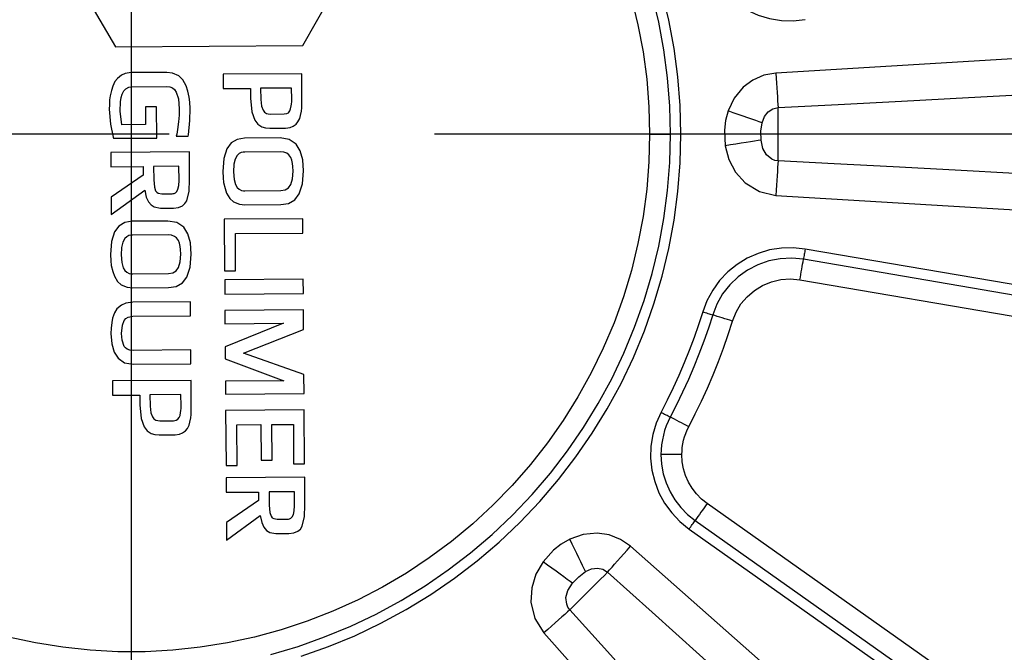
# Model space of a CAD drawing. Header units: millimetres. Extents: x 196 to 2027204, y -221452 to 153872.
# Tile 332 of 381: x 1216931 to 1217167, y -195627 to -195476. Entities that reach past the tile are written whole.
import ezdxf

# ---------------------------------------------------------------- set-up
doc = ezdxf.new("R2010")
doc.units = ezdxf.units.MM
doc.linetypes.add('CENTER', pattern=[50.8, 31.75, -6.35, 6.35, -6.35])
doc.layers.get('Defpoints').update_dxf_attribs({"lineweight": 18})
doc.layers.add('00_Основной', color=163, linetype='Continuous', lineweight=40)
doc.layers.add('ТМ-размеры', color=25, linetype='Continuous', lineweight=20)
doc.styles.add('SFINKS', font='SFINKS.shx', dxfattribs={"width": 0.7, "oblique": 15})
doc.dimstyles.new('кира-50', dxfattribs={"dimtxt": 150, "dimasz": 40, "dimexe": 15, "dimexo": 0, "dimgap": 20, "dimtad": 1, "dimdec": 0, "dimrnd": 5, "dimdsep": 46, "dimtxsty": 'SFINKS', "dimblk1": 'OBLIQUE', "dimblk2": 'OBLIQUE', "dimsah": 1, "dimcen": 2.5, "dimclrd": 252, "dimclre": 252, "dimclrt": 252, "dimadec": 0, "dimazin": 0, "dimtfac": 1, "dimtdec": 0, "dimtofl": 0, "dimtmove": 0, "dimatfit": 3, "dimldrblk": 'OBLIQUE', "dimfxl": 15, "dimtfill": 1, "dimtolj": 1, "dimtzin": 0, "dimlwd": 20, "dimlwe": 20, "dimarcsym": 0})

# ---------------------------------------------------------------- blocks, each defined once
blk = doc.blocks.new('_Oblique')
at = {"color": 0, "linetype": 'ByBlock', "lineweight": -2}
blk.add_line((-0.5, -0.5), (0.5, 0.5), dxfattribs=at)
blk = doc.blocks.new('*D84')
at = {"layer": 'Defpoints', "color": 0, "linetype": 'ByBlock', "lineweight": 50, "transparency": 16777216}
for p in [(1217827.71, -194508.84), (1216087.62, -195856.77), (1217827.71, -195857.67)]:
    blk.add_point(p, dxfattribs=at)
at = {"layer": 'ТМ-размеры', "color": 252, "linetype": 'ByBlock', "lineweight": 20, "transparency": 16777216}
for p, q in [((1216087.62, -195856.77), (1216087.62, -194493.84)), ((1217827.71, -195857.67), (1217827.71, -194493.84)), ((1216087.62, -194508.84), (1217827.71, -194508.84))]:
    blk.add_line(p, q, dxfattribs=at)
at = {"layer": 'ТМ-размеры', "color": 252, "linetype": 'ByBlock', "lineweight": 20, "transparency": 16777216, "xscale": 40, "yscale": 40, "zscale": 40, "rotation": 180}
blk.add_blockref('_Oblique', (1216087.62, -194508.84), dxfattribs=at)
at = {"layer": 'ТМ-размеры', "color": 252, "linetype": 'ByBlock', "lineweight": 20, "transparency": 16777216, "xscale": 40, "yscale": 40, "zscale": 40}
blk.add_blockref('_Oblique', (1217827.71, -194508.84), dxfattribs=at)
at = {"layer": 'ТМ-размеры', "color": 252, "linetype": 'ByBlock', "transparency": 16777216, "insert": (1216957.66, -194413.84), "char_height": 150, "attachment_point": 5, "style": 'SFINKS', "bg_fill": 3, "box_fill_scale": 1.1, "bg_fill_color": 256, "bg_fill_true_color": 13158600, "bg_fill_transparency": 0}
blk.add_mtext('\\A1;1740', dxfattribs=at)
blk = doc.blocks.new('*D85')
at = {"layer": 'Defpoints', "color": 0, "linetype": 'ByBlock', "lineweight": 50, "transparency": 16777216}
for p in [(1216957.71, -194978.27), (1216957.71, -203390.23), (1218392.05, -203390.23)]:
    blk.add_point(p, dxfattribs=at)
at = {"layer": 'ТМ-размеры', "color": 252, "linetype": 'ByBlock', "lineweight": 20, "transparency": 16777216}
for p, q in [((1216957.71, -194978.27), (1218407.05, -194978.27)), ((1218392.05, -194978.27), (1218392.05, -203390.23)), ((1216957.71, -203390.23), (1218407.05, -203390.23))]:
    blk.add_line(p, q, dxfattribs=at)
at = {"layer": 'ТМ-размеры', "color": 252, "linetype": 'ByBlock', "lineweight": 20, "transparency": 16777216, "xscale": 40, "yscale": 40, "zscale": 40}
for p, rotation in [((1218392.05, -194978.27), 90), ((1218392.05, -203390.23), 270)]:
    blk.add_blockref('_Oblique', p, dxfattribs=dict(at, rotation=rotation))
at = {"layer": 'ТМ-размеры', "color": 252, "linetype": 'ByBlock', "transparency": 16777216, "insert": (1218297.05, -199184.25), "char_height": 150, "attachment_point": 5, "rotation": 90, "style": 'SFINKS', "bg_fill": 3, "box_fill_scale": 1.1, "bg_fill_color": 256, "bg_fill_true_color": 13158600, "bg_fill_transparency": 0}
blk.add_mtext('\\A1;8410', dxfattribs=at)

msp = doc.modelspace()

# ---------------------------------------------------------------- linework, layer by layer
at = {"color": 252, "linetype": 'CENTER', "lineweight": 25, "ltscale": 10}
for p, q in [((1216957.71, -203390.23, 0.2), (1216957.71, -194978.28, 0.2)), ((1217347.7, -195503.25, 0.2), (1216567.71, -195503.25, 0.2))]:
    msp.add_line(p, q, dxfattribs=at)
at = {"layer": '00_Основной', "color": 252, "lineweight": 25, "ltscale": 10}
for p, q in [((1216998.72, -195481.97, 0.2), (1217020.84, -195442.98, 0.2)), ((1216947.99, -195472.29, 0.2), (1216953.89, -195482.31, 0.2)), ((1216953.89, -195482.31, 0.2), (1216998.72, -195481.97, 0.2)), ((1216966.14, -195488.44, 0.2), (1216957.6, -195488.51, 0.2)), ((1216998.44, -195488.76, 0.2), (1216979.64, -195488.9, 0.2)), ((1216979.64, -195488.9, 0.2), (1216979.66, -195492.33, 0.2)), ((1216998.48, -195495.02, 0.2), (1216998.44, -195488.76, 0.2)), ((1216957.67, -195491.92, 0.2), (1216966.2, -195491.85, 0.2)), ((1216979.66, -195492.33, 0.2), (1216986.18, -195492.29, 0.2)), ((1216986.18, -195492.29, 0.2), (1216986.19, -195494.62, 0.2)), ((1216996.03, -195492.19, 0.2), (1216988.62, -195492.23, 0.2)), ((1216988.62, -195492.23, 0.2), (1216988.63, -195494.96, 0.2)), ((1216996.06, -195494.84, 0.2), (1216996.03, -195492.19, 0.2)), ((1216963.69, -195496.69, 0.2), (1216961.05, -195496.72, 0.2)), ((1216961.05, -195496.72, 0.2), (1216961.07, -195500.94, 0.2)), ((1216963.74, -195504.17, 0.2), (1216963.69, -195496.69, 0.2)), ((1216990.96, -195498.44, 0.2), (1216994.25, -195498.41, 0.2)), ((1216961.07, -195500.94, 0.2), (1216955.43, -195500.98, 0.2)), ((1216968.54, -195503.25, 0.2), (1216968.42, -195503.72, 0.2)), ((1216971.3, -195503.69, 0.2), (1216971.35, -195503.38, 0.2)), ((1216990.85, -195501.81, 0.2), (1216994.6, -195501.78, 0.2)), ((1216953.29, -195503.96, 0.2), (1216953.36, -195504.24, 0.2)), ((1216953.36, -195504.24, 0.2), (1216963.74, -195504.17, 0.2)), ((1216968.42, -195503.72, 0.2), (1216971.3, -195503.69, 0.2)), ((1216993.29, -195504.16, 0.2), (1216984.75, -195504.21, 0.2)), ((1216971.55, -195507.48, 0.2), (1216952.75, -195507.63, 0.2)), ((1216952.75, -195507.63, 0.2), (1216952.78, -195511.07, 0.2)), ((1216971.6, -195514.2, 0.2), (1216971.55, -195507.48, 0.2)), ((1216993.39, -195507.48, 0.2), (1216984.8, -195507.54, 0.2)), ((1216952.78, -195511.07, 0.2), (1216960.48, -195511.01, 0.2)), ((1216960.48, -195511.01, 0.2), (1216960.5, -195513.06, 0.2)), ((1216969.05, -195510.94, 0.2), (1216963.01, -195510.98, 0.2)), ((1216963.01, -195510.98, 0.2), (1216963.02, -195514.15, 0.2)), ((1216969.08, -195514.36, 0.2), (1216969.05, -195510.94, 0.2)), ((1216960.5, -195513.06, 0.2), (1216952.83, -195518.3, 0.2)), ((1216952.86, -195522.52, 0.2), (1216960.89, -195516.64, 0.2)), ((1216964.94, -195517.52, 0.2), (1216967.44, -195517.5, 0.2)), ((1216984.86, -195516.81, 0.2), (1216993.46, -195516.76, 0.2)), ((1216952.83, -195518.3, 0.2), (1216952.86, -195522.52, 0.2)), ((1216964.63, -195520.96, 0.2), (1216967.75, -195520.95, 0.2)), ((1216984.86, -195520.17, 0.2), (1216993.43, -195520.12, 0.2)), ((1216966.41, -195524.05, 0.2), (1216957.86, -195524.12, 0.2)), ((1216998.69, -195523.5, 0.2), (1216979.9, -195523.64, 0.2)), ((1216979.9, -195523.64, 0.2), (1216980, -195535.96, 0.2)), ((1216998.72, -195526.94, 0.2), (1216998.69, -195523.5, 0.2)), ((1216982.57, -195527.07, 0.2), (1216998.72, -195526.94, 0.2)), ((1216966.51, -195527.38, 0.2), (1216957.91, -195527.44, 0.2)), ((1216982.62, -195535.95, 0.2), (1216982.57, -195527.07, 0.2)), ((1217297.1, -195561.26, 0.2), (1217118.95, -195530.76, 0.2)), ((1217296.68, -195563.73, 0.2), (1217118.53, -195533.21, 0.2)), ((1216980, -195535.96, 0.2), (1216982.62, -195535.95, 0.2)), ((1216957.99, -195536.72, 0.2), (1216966.58, -195536.65, 0.2)), ((1216998.81, -195537.96, 0.2), (1216980.01, -195538.11, 0.2)), ((1216980.01, -195538.11, 0.2), (1216980.04, -195541.55, 0.2)), ((1216998.84, -195541.41, 0.2), (1216998.81, -195537.96, 0.2)), ((1217117.68, -195538.14, 0.2), (1217295.85, -195568.64, 0.2)), ((1216957.99, -195540.07, 0.2), (1216966.55, -195540.01, 0.2)), ((1216971.81, -195543.4, 0.2), (1216958.01, -195543.51, 0.2)), ((1216971.84, -195546.73, 0.2), (1216971.81, -195543.4, 0.2)), ((1216980.04, -195541.55, 0.2), (1216998.84, -195541.41, 0.2)), ((1216998.87, -195545.34, 0.2), (1216980.07, -195545.49, 0.2)), ((1216980.07, -195545.49, 0.2), (1216980.08, -195548.65, 0.2)), ((1216998.89, -195550, 0.2), (1216998.87, -195545.34, 0.2)), ((1216958.05, -195546.84, 0.2), (1216971.84, -195546.73, 0.2)), ((1216980.08, -195548.65, 0.2), (1216994.12, -195548.54, 0.2)), ((1216994.12, -195548.54, 0.2), (1216980.12, -195554.15, 0.2)), ((1216984.49, -195555.69, 0.2), (1216998.89, -195550, 0.2)), ((1216971.9, -195554.93, 0.2), (1216958.13, -195555.03, 0.2)), ((1216971.92, -195558.26, 0.2), (1216971.9, -195554.93, 0.2)), ((1216980.12, -195554.15, 0.2), (1216980.15, -195557.07, 0.2)), ((1216980.15, -195557.07, 0.2), (1216994.18, -195562.29, 0.2)), ((1216998.98, -195560.84, 0.2), (1216984.49, -195555.69, 0.2)), ((1216958.13, -195558.36, 0.2), (1216971.92, -195558.26, 0.2)), ((1216971.95, -195562.21, 0.2), (1216953.16, -195562.35, 0.2)), ((1216953.16, -195562.35, 0.2), (1216953.19, -195565.79, 0.2)), ((1216972.01, -195568.47, 0.2), (1216971.95, -195562.21, 0.2)), ((1216994.18, -195562.29, 0.2), (1216980.2, -195562.39, 0.2)), ((1216980.2, -195562.39, 0.2), (1216980.21, -195565.51, 0.2)), ((1216999.02, -195565.37, 0.2), (1216998.98, -195560.84, 0.2)), ((1216953.19, -195565.79, 0.2), (1216959.69, -195565.75, 0.2)), ((1216959.69, -195565.75, 0.2), (1216959.71, -195568.06, 0.2)), ((1216969.54, -195565.64, 0.2), (1216962.13, -195565.7, 0.2)), ((1216962.13, -195565.7, 0.2), (1216962.16, -195568.42, 0.2)), ((1216969.57, -195568.3, 0.2), (1216969.54, -195565.64, 0.2)), ((1216980.21, -195565.51, 0.2), (1216999.02, -195565.37, 0.2)), ((1216999.05, -195569.29, 0.2), (1216980.24, -195569.43, 0.2)), ((1216980.24, -195569.43, 0.2), (1216980.34, -195582.58, 0.2)), ((1216999.13, -195582.18, 0.2), (1216999.05, -195569.29, 0.2)), ((1216964.49, -195571.89, 0.2), (1216967.76, -195571.88, 0.2)), ((1216982.9, -195572.86, 0.2), (1216988.65, -195572.82, 0.2)), ((1216982.98, -195582.57, 0.2), (1216982.9, -195572.86, 0.2)), ((1216988.65, -195572.82, 0.2), (1216988.71, -195581.33, 0.2)), ((1216991.27, -195572.81, 0.2), (1216996.44, -195572.76, 0.2)), ((1216991.34, -195581.32, 0.2), (1216991.27, -195572.81, 0.2)), ((1216996.44, -195572.76, 0.2), (1216996.51, -195582.19, 0.2)), ((1216964.36, -195575.28, 0.2), (1216968.12, -195575.25, 0.2)), ((1216980.34, -195582.58, 0.2), (1216982.98, -195582.57, 0.2)), ((1216988.71, -195581.33, 0.2), (1216991.34, -195581.32, 0.2)), ((1216996.51, -195582.19, 0.2), (1216999.13, -195582.18, 0.2)), ((1216999.16, -195585.44, 0.2), (1216980.36, -195585.58, 0.2)), ((1216980.36, -195585.58, 0.2), (1216980.39, -195589.02, 0.2)), ((1216999.22, -195592.15, 0.2), (1216999.16, -195585.44, 0.2)), ((1216980.39, -195589.02, 0.2), (1216988.1, -195588.96, 0.2)), ((1216988.1, -195588.96, 0.2), (1216988.11, -195591.01, 0.2)), ((1216996.68, -195588.89, 0.2), (1216990.62, -195588.94, 0.2)), ((1216990.62, -195588.94, 0.2), (1216990.64, -195592.1, 0.2)), ((1216996.69, -195592.31, 0.2), (1216996.68, -195588.89, 0.2)), ((1216988.11, -195591.01, 0.2), (1216980.45, -195596.23, 0.2)), ((1217243.04, -195696.11, 0.2), (1217095.48, -195591.72, 0.2)), ((1216980.48, -195600.46, 0.2), (1216988.51, -195594.59, 0.2)), ((1216980.45, -195596.23, 0.2), (1216980.48, -195600.46, 0.2)), ((1216992.56, -195595.47, 0.2), (1216995.05, -195595.46, 0.2)), ((1217092.61, -195595.78, 0.2), (1217240.17, -195700.19, 0.2)), ((1216992.24, -195598.91, 0.2), (1216995.36, -195598.9, 0.2)), ((1217091.17, -195597.82, 0.2), (1217238.71, -195702.22, 0.2))]:
    msp.add_line(p, q, dxfattribs=at)
at = {"layer": '00_Основной', "color": 252, "lineweight": 25, "ltscale": 10, "elevation": 0.2}
for points in [[(1217094.41, -195460.72), (1217095.42, -195463.39), (1217096.8, -195465.89), (1217098.47, -195468.2), (1217100.44, -195470.28), (1217102.65, -195472.07), (1217105.09, -195473.56), (1217107.7, -195474.72), (1217110.44, -195475.52), (1217113.25, -195475.98), (1217116.1, -195476.06), (1217118.95, -195475.75)], [(1217086.69, -195503.25), (1217086.52, -195496.51), (1217085.98, -195489.78), (1217085.11, -195483.07), (1217083.89, -195476.44), (1217082.3, -195469.86)], [(1217089.19, -195503.25), (1217089, -195496.38), (1217088.47, -195489.51), (1217087.58, -195482.69), (1217086.32, -195475.92), (1217084.72, -195469.23)], [(1217077.34, -195470.63), (1217078.9, -195477.05), (1217080.13, -195483.54), (1217081.01, -195490.07), (1217081.53, -195496.66), (1217081.71, -195503.25)], [(1217306.74, -195477.16), (1217197.63, -195483.41), (1217111.92, -195488.6)], [(1217112.44, -195496.86), (1217126.83, -195496.11), (1217142.01, -195495.31), (1217158.02, -195494.46), (1217172.88, -195493.67), (1217184.67, -195493.05), (1217196.89, -195492.39), (1217209.51, -195491.72), (1217220.36, -195491.14), (1217240.49, -195490.06), (1217261.67, -195488.93), (1217283.92, -195487.74), (1217307.26, -195486.49)], [(1216955.29, -195489.13), (1216954.32, -195489.92), (1216953.75, -195490.66)], [(1216957.6, -195488.51), (1216956.23, -195488.7), (1216955.29, -195489.13)], [(1216969.05, -195489.31), (1216967.54, -195488.6), (1216966.14, -195488.44)], [(1216970.8, -195491.68), (1216969.98, -195490.2), (1216969.05, -195489.31)], [(1217111.92, -195488.6), (1217109.07, -195489.13), (1217106.43, -195490.28), (1217104.1, -195492.02), (1217101.96, -195494.62), (1217100.49, -195497.68)], [(1217111.92, -195488.6), (1217112.01, -195489.82), (1217112.08, -195491.02), (1217112.15, -195492.18), (1217112.22, -195493.28), (1217112.29, -195494.3), (1217112.35, -195495.26), (1217112.4, -195496.11), (1217112.44, -195496.86)], [(1216953.75, -195490.66), (1216953.21, -195491.78), (1216952.89, -195492.8)], [(1216971.53, -195494.39), (1216971.19, -195492.91), (1216970.8, -195491.68)], [(1216952.89, -195492.8), (1216952.61, -195494.08), (1216952.48, -195495.04)], [(1216955.08, -195495.46), (1216955.27, -195494.47), (1216955.49, -195493.7)], [(1216955.49, -195493.7), (1216955.9, -195492.88), (1216956.35, -195492.39)], [(1216956.35, -195492.39), (1216957.04, -195492), (1216957.67, -195491.92)], [(1216966.2, -195491.85), (1216966.89, -195491.92), (1216967.48, -195492.18), (1216967.97, -195492.58), (1216968.4, -195493.15), (1216968.95, -195494.81), (1216969.14, -195497.16)], [(1216952.48, -195495.04), (1216952.41, -195496.24), (1216952.4, -195497.23)], [(1216955.43, -195500.98), (1216954.98, -195497.72), (1216955.08, -195495.46)], [(1216971.76, -195497.08), (1216971.67, -195495.55), (1216971.53, -195494.39)], [(1216986.19, -195494.62), (1216986.53, -195497.92), (1216987.24, -195499.86)], [(1216988.63, -195494.96), (1216988.82, -195496.51), (1216989.21, -195497.52)], [(1216995.8, -195497.17), (1216995.96, -195496.46), (1216996.01, -195496.03)], [(1216996.01, -195496.03), (1216996.04, -195495.42), (1216996.06, -195494.84)], [(1216998.44, -195496.97), (1216998.48, -195495.94), (1216998.48, -195495.02)], [(1216952.4, -195497.23), (1216952.68, -195500.85), (1216953.29, -195503.96)], [(1216969.14, -195497.16), (1216969.09, -195498.71), (1216968.96, -195500.28)], [(1216971.35, -195503.38), (1216971.68, -195499.96), (1216971.76, -195497.08)], [(1216989.21, -195497.52), (1216989.55, -195497.96), (1216990, -195498.27), (1216990.44, -195498.4), (1216990.96, -195498.44)], [(1216994.25, -195498.41), (1216994.87, -195498.31), (1216995.25, -195498.1)], [(1216995.25, -195498.1), (1216995.62, -195497.65), (1216995.8, -195497.17)], [(1216997.55, -195500.32), (1216997.96, -195499.53), (1216998.19, -195498.74)], [(1216998.19, -195498.74), (1216998.37, -195497.72), (1216998.44, -195496.97)], [(1217100.49, -195497.68), (1217099.89, -195499.96), (1217099.6, -195502.31), (1217099.79, -195506.02)], [(1217108.63, -195500.5), (1217107.94, -195500.26), (1217107.14, -195499.98), (1217106.21, -195499.66), (1217105.18, -195499.3), (1217104.08, -195498.92), (1217102.92, -195498.52), (1217101.7, -195498.1), (1217100.49, -195497.68)], [(1217108.63, -195500.5), (1217109.21, -195499.02), (1217110.07, -195497.9), (1217111.19, -195497.17), (1217112.44, -195496.86)], [(1217112.44, -195509.66), (1217112.44, -195508.57), (1217112.44, -195507.24), (1217112.44, -195505.72), (1217112.44, -195504.08), (1217112.44, -195502.42), (1217112.44, -195500.8), (1217112.44, -195499.27), (1217112.44, -195497.95), (1217112.44, -195496.86)], [(1216968.96, -195500.28), (1216968.74, -195502.16), (1216968.54, -195503.25)], [(1216987.24, -195499.86), (1216987.96, -195500.81), (1216988.9, -195501.45), (1216989.8, -195501.73), (1216990.85, -195501.81)], [(1216996.39, -195501.35), (1216997.13, -195500.82), (1216997.55, -195500.32)], [(1217108.41, -195504.66), (1217108.35, -195502.5), (1217108.63, -195500.5)], [(1217081.71, -195503.25), (1217081.53, -195509.86), (1217081.01, -195516.43), (1217080.13, -195522.98), (1217078.9, -195529.47), (1217077.34, -195535.88), (1217075.43, -195542.2), (1217073.2, -195548.41), (1217070.63, -195554.49), (1217067.74, -195560.43), (1217064.54, -195566.2), (1217061.04, -195571.8), (1217057.24, -195577.21), (1217053.17, -195582.4), (1217048.82, -195587.37), (1217044.22, -195592.1), (1217039.36, -195596.57), (1217034.28, -195600.79), (1217028.98, -195604.72), (1217023.49, -195608.38), (1217017.79, -195611.72), (1217011.93, -195614.77), (1217005.92, -195617.5), (1216999.78, -195619.91), (1216993.5, -195621.98), (1216987.14, -195623.72), (1216980.69, -195625.12), (1216974.17, -195626.16), (1216967.61, -195626.86), (1216961.01, -195627.22), (1216954.41, -195627.22), (1216947.81, -195626.86), (1216941.25, -195626.16), (1216934.73, -195625.12), (1216928.28, -195623.72)], [(1216991.09, -195627.85), (1216997.56, -195625.94), (1217003.93, -195623.68), (1217010.17, -195621.1), (1217016.26, -195618.19), (1217022.21, -195614.97), (1217027.96, -195611.44), (1217033.52, -195607.6), (1217038.88, -195603.5), (1217044.02, -195599.11), (1217048.92, -195594.47), (1217053.57, -195589.57), (1217057.95, -195584.43), (1217062.07, -195579.07), (1217065.89, -195573.51), (1217069.42, -195567.76), (1217072.64, -195561.81), (1217075.55, -195555.72), (1217078.12, -195549.48), (1217080.39, -195543.12), (1217082.3, -195536.64), (1217083.89, -195530.08), (1217085.11, -195523.43), (1217085.98, -195516.74), (1217086.52, -195510.01), (1217086.69, -195503.25)], [(1216994.6, -195501.78), (1216995.68, -195501.66), (1216996.39, -195501.35)], [(1216998.34, -195628.3), (1217004.83, -195626), (1217011.18, -195623.37), (1217017.4, -195620.4), (1217023.45, -195617.13), (1217029.32, -195613.53), (1217034.99, -195609.62), (1217040.45, -195605.44), (1217045.69, -195600.97), (1217050.68, -195596.23), (1217055.42, -195591.24), (1217059.89, -195586), (1217064.09, -195580.54), (1217067.98, -195574.87), (1217071.58, -195569), (1217074.87, -195562.94), (1217077.83, -195556.73), (1217080.45, -195550.37), (1217082.75, -195543.89), (1217084.72, -195537.29), (1217086.32, -195530.6), (1217087.58, -195523.83), (1217088.47, -195517), (1217089, -195510.14), (1217089.19, -195503.25)], [(1217081.71, -195503.25), (1217082.36, -195503.25), (1217083.01, -195503.25), (1217083.66, -195503.25), (1217084.29, -195503.25), (1217084.91, -195503.25), (1217085.52, -195503.25), (1217086.13, -195503.25), (1217086.69, -195503.25)], [(1217089.19, -195503.25), (1217088.86, -195503.25), (1217088.54, -195503.25), (1217088.22, -195503.25), (1217087.91, -195503.25), (1217087.59, -195503.25), (1217087.29, -195503.25), (1217086.99, -195503.25), (1217086.69, -195503.25)], [(1216984.75, -195504.21), (1216982.98, -195504.51), (1216981.57, -195505.36), (1216980.52, -195506.75), (1216979.77, -195509.1), (1216979.53, -195512.2)], [(1216998.89, -195512.06), (1216998.68, -195509.38), (1216998.07, -195507.24), (1216997.1, -195505.66), (1216995.45, -195504.52), (1216993.29, -195504.16)], [(1217108.41, -195504.66), (1217107.69, -195504.78), (1217106.84, -195504.9), (1217105.85, -195505.06), (1217104.78, -195505.23), (1217103.61, -195505.41), (1217102.37, -195505.61), (1217101.09, -195505.81), (1217099.79, -195506.02)], [(1217112.44, -195509.66), (1217111.7, -195509.53), (1217110.98, -195509.24), (1217109.72, -195508.23), (1217108.84, -195506.71), (1217108.41, -195504.66)], [(1216984.8, -195507.54), (1216984.44, -195507.56), (1216983.98, -195507.66), (1216983.47, -195507.9), (1216982.96, -195508.38), (1216982.51, -195509.21), (1216982.2, -195510.46), (1216982.08, -195512.23)], [(1216994.91, -195507.82), (1216994.15, -195507.54), (1216993.39, -195507.48)], [(1216995.82, -195508.83), (1216995.38, -195508.2), (1216994.91, -195507.82)], [(1217099.79, -195506.02), (1217100.66, -195509.34), (1217102.27, -195512.37), (1217104.56, -195514.91), (1217108, -195517), (1217111.92, -195517.9)], [(1216996.27, -195510.28), (1216996.06, -195509.46), (1216995.82, -195508.83)], [(1216996.39, -195512.08), (1216996.35, -195511.01), (1216996.27, -195510.28)], [(1217112.44, -195509.66), (1217112.4, -195510.39), (1217112.35, -195511.25), (1217112.29, -195512.2), (1217112.22, -195513.24), (1217112.15, -195514.34), (1217112.08, -195515.5), (1217112.01, -195516.69), (1217111.92, -195517.9)], [(1217307.26, -195520.03), (1217285.07, -195518.83), (1217263.83, -195517.7), (1217243.58, -195516.62), (1217232.09, -195516), (1217220.93, -195515.4), (1217210.12, -195514.82), (1217197.52, -195514.16), (1217183.01, -195513.38), (1217169.08, -195512.64), (1217154.86, -195511.89), (1217140, -195511.1), (1217125.87, -195510.35), (1217112.44, -195509.66)], [(1216979.53, -195512.2), (1216979.62, -195513.72), (1216979.76, -195514.84)], [(1216982.08, -195512.23), (1216982.24, -195514.08), (1216982.61, -195515.34), (1216983.02, -195516.01), (1216983.45, -195516.43), (1216984.01, -195516.72), (1216984.49, -195516.81), (1216984.86, -195516.81)], [(1216993.43, -195520.12), (1216995.29, -195519.82), (1216996.78, -195518.96), (1216997.86, -195517.55), (1216998.65, -195515.18), (1216998.89, -195512.06)], [(1216993.46, -195516.76), (1216994.48, -195516.59), (1216995.27, -195516.11), (1216995.86, -195515.29), (1216996.27, -195513.92), (1216996.39, -195512.08)], [(1216963.02, -195514.15), (1216963.18, -195515.9), (1216963.47, -195516.81)], [(1216967.44, -195517.5), (1216967.66, -195517.49), (1216967.93, -195517.44), (1216968.24, -195517.26), (1216968.55, -195516.94), (1216968.82, -195516.39), (1216969, -195515.54), (1216969.08, -195514.36)], [(1216970.93, -195519.23), (1216971.49, -195516.9), (1216971.6, -195514.2)], [(1216979.76, -195514.84), (1216980.1, -195516.24), (1216980.48, -195517.34)], [(1216960.89, -195516.64), (1216961.25, -195518.32), (1216961.78, -195519.45)], [(1216963.47, -195516.81), (1216963.74, -195517.16), (1216964.12, -195517.39), (1216964.94, -195517.52)], [(1216980.48, -195517.34), (1216981.27, -195518.63), (1216982.14, -195519.42)], [(1216961.78, -195519.45), (1216962.4, -195520.18), (1216963.16, -195520.68), (1216964.63, -195520.96)], [(1216967.75, -195520.95), (1216968.96, -195520.81), (1216969.92, -195520.4), (1216970.5, -195519.89), (1216970.93, -195519.23)], [(1216982.14, -195519.42), (1216983.55, -195520.03), (1216984.86, -195520.17)], [(1217111.92, -195517.9), (1217221.02, -195524.48), (1217306.74, -195529.34)], [(1216957.86, -195524.12), (1216956.09, -195524.4), (1216954.68, -195525.25), (1216953.64, -195526.65), (1216952.89, -195528.99), (1216952.65, -195532.1)], [(1216972.01, -195531.96), (1216971.8, -195529.27), (1216971.19, -195527.14), (1216970.22, -195525.56), (1216968.57, -195524.42), (1216966.41, -195524.05)], [(1216957.91, -195527.44), (1216957.56, -195527.47), (1216957.1, -195527.55), (1216956.59, -195527.8), (1216956.08, -195528.27), (1216955.63, -195529.1), (1216955.32, -195530.36), (1216955.21, -195532.12)], [(1216968.03, -195527.74), (1216967.27, -195527.44), (1216966.51, -195527.38)], [(1216968.92, -195528.74), (1216968.5, -195528.1), (1216968.03, -195527.74)], [(1216969.38, -195530.19), (1216969.17, -195529.36), (1216968.92, -195528.74)], [(1216969.51, -195532), (1216969.47, -195530.91), (1216969.38, -195530.19)], [(1217118.95, -195530.76), (1217116.1, -195530.46), (1217113.25, -195530.53), (1217110.44, -195530.98), (1217107.7, -195531.8), (1217105.09, -195532.96), (1217102.65, -195534.45), (1217100.44, -195536.24), (1217098.47, -195538.32), (1217096.8, -195540.62), (1217095.42, -195543.13), (1217094.41, -195545.8)], [(1217118.95, -195530.76), (1217118.89, -195531.08), (1217118.84, -195531.4), (1217118.78, -195531.72), (1217118.73, -195532.02), (1217118.67, -195532.34), (1217118.63, -195532.64), (1217118.57, -195532.93), (1217118.53, -195533.21)], [(1216952.65, -195532.1), (1216952.73, -195533.62), (1216952.88, -195534.74)], [(1216955.21, -195532.12), (1216955.36, -195533.97), (1216955.72, -195535.24), (1216956.12, -195535.9), (1216956.57, -195536.33), (1216957.11, -195536.61), (1216957.6, -195536.71), (1216957.99, -195536.72)], [(1216966.55, -195540.01), (1216968.41, -195539.72), (1216969.89, -195538.87), (1216970.98, -195537.46), (1216971.77, -195535.09), (1216972.01, -195531.96)], [(1216966.58, -195536.65), (1216967.59, -195536.48), (1216968.39, -195536), (1216968.98, -195535.2), (1216969.38, -195533.82), (1216969.51, -195532)], [(1217118.53, -195533.21), (1217115.76, -195532.94), (1217112.98, -195533.07), (1217110.24, -195533.59), (1217107.62, -195534.51), (1217105.15, -195535.79), (1217102.89, -195537.4), (1217100.89, -195539.34), (1217099.18, -195541.52), (1217097.81, -195543.95), (1217096.8, -195546.53)], [(1217117.68, -195538.14), (1217117.79, -195537.48), (1217117.91, -195536.85), (1217118.01, -195536.22), (1217118.12, -195535.6), (1217118.22, -195534.98), (1217118.33, -195534.37), (1217118.43, -195533.79), (1217118.53, -195533.21)], [(1216952.88, -195534.74), (1216953.2, -195536.13), (1216953.6, -195537.23)], [(1216953.6, -195537.23), (1216954.38, -195538.54), (1216955.26, -195539.32)], [(1217101.55, -195548.01), (1217102.41, -195545.88), (1217103.58, -195543.92), (1217105.07, -195542.17), (1217106.8, -195540.68), (1217108.76, -195539.48), (1217110.88, -195538.62), (1217113.11, -195538.09), (1217115.39, -195537.92), (1217117.68, -195538.14)], [(1216955.26, -195539.32), (1216956.67, -195539.93), (1216957.99, -195540.07)], [(1216958.01, -195543.51), (1216956.36, -195543.72), (1216955.29, -195544.19)], [(1216955.29, -195544.19), (1216954.22, -195545.12), (1216953.64, -195546.06)], [(1217094.41, -195545.8), (1217093.41, -195548.89), (1217092.34, -195551.96), (1217091.19, -195555.03), (1217089.98, -195558.04), (1217088.7, -195561.04), (1217087.34, -195564), (1217085.93, -195566.94), (1217084.45, -195569.84)], [(1217094.41, -195545.8), (1217094.72, -195545.9), (1217095.03, -195545.98), (1217095.34, -195546.08), (1217095.64, -195546.18), (1217095.93, -195546.26), (1217096.23, -195546.36), (1217096.51, -195546.45), (1217096.8, -195546.53)], [(1216953.64, -195546.06), (1216953.19, -195547.35), (1216952.96, -195548.36)], [(1216955.35, -195550.99), (1216955.53, -195549.02), (1216955.94, -195547.86)], [(1216955.94, -195547.86), (1216956.33, -195547.36), (1216956.89, -195547.04), (1216958.05, -195546.84)], [(1217096.8, -195546.53), (1217095.77, -195549.69), (1217094.68, -195552.81), (1217093.51, -195555.92), (1217092.28, -195558.99), (1217090.98, -195562.04), (1217089.6, -195565.06), (1217088.16, -195568.05), (1217086.65, -195571)], [(1217091.06, -195573.33), (1217092.63, -195570.27), (1217094.13, -195567.18), (1217095.54, -195564.06), (1217096.89, -195560.91), (1217098.17, -195557.72), (1217099.36, -195554.52), (1217100.49, -195551.27), (1217101.55, -195548.01)], [(1217101.55, -195548.01), (1217100.93, -195547.81), (1217100.31, -195547.63), (1217099.7, -195547.44), (1217099.1, -195547.25), (1217098.49, -195547.07), (1217097.91, -195546.88), (1217097.35, -195546.7), (1217096.8, -195546.53)], [(1216952.96, -195548.36), (1216952.82, -195549.74), (1216952.79, -195550.96)], [(1216952.79, -195550.96), (1216953, -195553.46), (1216953.57, -195555.46), (1216954.5, -195556.93), (1216956.07, -195558), (1216958.13, -195558.36)], [(1216955.99, -195554.07), (1216955.47, -195552.58), (1216955.35, -195550.99)], [(1216958.13, -195555.03), (1216957.32, -195554.96), (1216956.68, -195554.73), (1216956.29, -195554.45), (1216955.99, -195554.07)], [(1216959.71, -195568.06), (1216960.06, -195571.38), (1216960.77, -195573.32)], [(1216962.16, -195568.42), (1216962.34, -195569.97), (1216962.73, -195570.97)], [(1216969.53, -195569.49), (1216969.56, -195568.88), (1216969.57, -195568.3)], [(1216971.97, -195570.42), (1216972, -195569.4), (1216972.01, -195568.47)], [(1216962.73, -195570.97), (1216963.07, -195571.42), (1216963.53, -195571.72), (1216963.97, -195571.86), (1216964.49, -195571.89)], [(1216967.76, -195571.88), (1216968.39, -195571.78), (1216968.77, -195571.55)], [(1216968.77, -195571.55), (1216969.13, -195571.11), (1216969.32, -195570.63)], [(1216969.32, -195570.63), (1216969.47, -195569.93), (1216969.53, -195569.49)], [(1216971.7, -195572.2), (1216971.89, -195571.18), (1216971.97, -195570.42)], [(1217084.45, -195569.84), (1217083.29, -195572.45), (1217082.47, -195575.19), (1217082.04, -195578), (1217081.96, -195580.86), (1217082.26, -195583.7), (1217082.93, -195586.46), (1217083.94, -195589.13), (1217085.31, -195591.64), (1217086.99, -195593.96), (1217088.95, -195596.02), (1217091.17, -195597.82)], [(1217086.65, -195571), (1217086.14, -195572.06), (1217085.69, -195573.13), (1217085.31, -195574.23), (1217085, -195575.36), (1217084.76, -195576.5), (1217084.58, -195577.66), (1217084.48, -195578.83), (1217084.43, -195580)], [(1217084.45, -195569.84), (1217084.73, -195570), (1217085.02, -195570.14), (1217085.31, -195570.3), (1217085.59, -195570.44), (1217085.87, -195570.59), (1217086.14, -195570.73), (1217086.4, -195570.87), (1217086.65, -195571)], [(1217091.06, -195573.33), (1217090.5, -195573.02), (1217089.92, -195572.72), (1217089.34, -195572.41), (1217088.78, -195572.12), (1217088.23, -195571.83), (1217087.69, -195571.55), (1217087.17, -195571.27), (1217086.65, -195571)], [(1216960.77, -195573.32), (1216961.47, -195574.27), (1216962.43, -195574.91), (1216963.33, -195575.19), (1216964.36, -195575.28)], [(1216969.91, -195574.82), (1216970.64, -195574.29), (1216971.08, -195573.78)], [(1216971.08, -195573.78), (1216971.47, -195572.98), (1216971.7, -195572.2)], [(1217089.43, -195580), (1217089.46, -195579.13), (1217089.53, -195578.27), (1217089.66, -195577.41), (1217089.84, -195576.56), (1217090.08, -195575.73), (1217090.36, -195574.91), (1217090.69, -195574.1), (1217091.06, -195573.33)], [(1216968.12, -195575.25), (1216969.2, -195575.11), (1216969.91, -195574.82)], [(1217084.43, -195580), (1217084.58, -195582.3), (1217084.99, -195584.58), (1217085.66, -195586.78), (1217086.61, -195588.88), (1217087.78, -195590.87), (1217089.19, -195592.69), (1217090.81, -195594.34), (1217092.61, -195595.78)], [(1217089.43, -195580), (1217088.76, -195580), (1217088.12, -195580), (1217087.48, -195580), (1217086.85, -195580), (1217086.21, -195580), (1217085.61, -195580), (1217085.01, -195580), (1217084.43, -195580)], [(1217095.48, -195591.72), (1217094.16, -195590.64), (1217092.96, -195589.42), (1217091.91, -195588.06), (1217091.04, -195586.59), (1217090.33, -195585.03), (1217089.84, -195583.39), (1217089.53, -195581.71), (1217089.43, -195580)], [(1216990.64, -195592.1), (1216990.79, -195593.84), (1216991.1, -195594.78)], [(1216995.05, -195595.46), (1216995.28, -195595.44), (1216995.55, -195595.38), (1216995.86, -195595.22), (1216996.17, -195594.89), (1216996.44, -195594.34), (1216996.63, -195593.49), (1216996.69, -195592.31)], [(1216998.54, -195597.18), (1216999.11, -195594.85), (1216999.22, -195592.15)], [(1217095.48, -195591.72), (1217095.12, -195592.25), (1217094.74, -195592.77), (1217094.37, -195593.3), (1217094, -195593.82), (1217093.63, -195594.32), (1217093.28, -195594.83), (1217092.94, -195595.31), (1217092.61, -195595.78)], [(1216988.51, -195594.59), (1216988.86, -195596.27), (1216989.41, -195597.4)], [(1216991.1, -195594.78), (1216991.36, -195595.12), (1216991.74, -195595.34), (1216992.56, -195595.47)], [(1216989.41, -195597.4), (1216990.02, -195598.14), (1216990.78, -195598.63), (1216992.24, -195598.91)], [(1216995.36, -195598.9), (1216996.58, -195598.76), (1216997.54, -195598.35), (1216998.12, -195597.84), (1216998.54, -195597.18)], [(1217091.17, -195597.82), (1217091.35, -195597.56), (1217091.54, -195597.29), (1217091.73, -195597.02), (1217091.91, -195596.77), (1217092.1, -195596.51), (1217092.27, -195596.26), (1217092.43, -195596.02), (1217092.61, -195595.78)], [(1217077.11, -195601.94), (1217074.73, -195600.3), (1217072.05, -195599.25), (1217069.18, -195598.83), (1217065.82, -195599.15), (1217062.62, -195600.27)], [(1217062.62, -195600.27), (1217060.57, -195601.45), (1217058.71, -195602.92), (1217056.23, -195605.67)], [(1217066.37, -195608.03), (1217066.06, -195607.38), (1217065.68, -195606.6), (1217065.26, -195605.71), (1217064.78, -195604.74), (1217064.27, -195603.7), (1217063.73, -195602.58), (1217063.18, -195601.44), (1217062.62, -195600.27)], [(1217071.65, -195608.16), (1217072.14, -195607.59), (1217072.71, -195606.96), (1217073.34, -195606.23), (1217074.02, -195605.46), (1217074.75, -195604.63), (1217075.52, -195603.75), (1217076.3, -195602.86), (1217077.11, -195601.94)], [(1217222.96, -195731.6), (1217141.4, -195658.87), (1217077.11, -195601.94)], [(1217056.23, -195605.67), (1217054.51, -195608.64), (1217053.49, -195611.91), (1217053.32, -195615.34), (1217054.27, -195619.24), (1217056.4, -195622.66)], [(1217063.27, -195610.81), (1217062.69, -195610.38), (1217061.98, -195609.88), (1217061.19, -195609.3), (1217060.31, -195608.65), (1217059.35, -195607.94), (1217058.34, -195607.21), (1217057.3, -195606.45), (1217056.23, -195605.67)], [(1217062.61, -195617.2), (1217063.36, -195616.44), (1217064.31, -195615.49), (1217065.39, -195614.42), (1217066.54, -195613.26), (1217067.71, -195612.08), (1217068.87, -195610.94), (1217069.94, -195609.86), (1217070.89, -195608.92), (1217071.65, -195608.16)], [(1217063.27, -195610.81), (1217064.76, -195609.24), (1217066.37, -195608.03)], [(1217066.37, -195608.03), (1217067.84, -195607.39), (1217069.24, -195607.21), (1217070.53, -195607.48), (1217071.65, -195608.16)], [(1217071.65, -195608.16), (1217082.35, -195617.78), (1217093.65, -195627.95), (1217105.57, -195638.68), (1217116.64, -195648.62), (1217125.41, -195656.53), (1217134.51, -195664.7), (1217143.91, -195673.15), (1217152, -195680.42), (1217166.99, -195693.88), (1217182.77, -195708.06), (1217199.35, -195722.96), (1217216.74, -195738.57)], [(1217062.61, -195617.2), (1217062.17, -195616.56), (1217061.86, -195615.86), (1217061.67, -195614.26), (1217062.14, -195612.57), (1217063.27, -195610.81)], [(1217062.61, -195617.2), (1217062.04, -195617.69), (1217061.4, -195618.26), (1217060.68, -195618.88), (1217059.91, -195619.57), (1217059.08, -195620.3), (1217058.2, -195621.07), (1217057.31, -195621.86), (1217056.4, -195622.66)], [(1217193.02, -195762.28), (1217178.16, -195745.75), (1217163.97, -195729.93), (1217150.4, -195714.84), (1217142.71, -195706.28), (1217135.25, -195697.97), (1217128.01, -195689.92), (1217119.58, -195680.54), (1217109.86, -195669.73), (1217100.55, -195659.36), (1217091.01, -195648.77), (1217081.06, -195637.7), (1217071.59, -195627.18), (1217062.61, -195617.2)], [(1217056.4, -195622.66), (1217128.9, -195704.44), (1217186.06, -195768.51)]]:
    msp.add_lwpolyline(points, dxfattribs=at)

# ---------------------------------------------------------------- next in the draw order: dimensions: what is measured, and where the dimension line sits
at = {"layer": 'ТМ-размеры', "color": 3, "linetype": 'ByBlock'}
dim = msp.add_linear_dim(base=(1217827.71, -194508.84, 0.2), p1=(1216087.62, -195856.77, 0.2), p2=(1217827.71, -195857.67, 0.2), dimstyle='кира-50', dxfattribs=at)
dim.commit()
dim.dimension.update_dxf_attribs({"geometry": '*D84', "text_midpoint": (1216957.66, -194508.84, 0.2), "dimtype": 160})

# ---------------------------------------------------------------- next in the draw order: dimensions: what is measured, and where the dimension line sits
dim = msp.add_linear_dim(base=(1218392.05, -203390.23, 0.2), p1=(1216957.71, -194978.27, 0.2), p2=(1216957.71, -203390.23, 0.2), angle=90, dimstyle='кира-50', dxfattribs=at)
dim.commit()
dim.dimension.update_dxf_attribs({"geometry": '*D85', "text_midpoint": (1218297.05, -199184.25, 0.2)})

doc.saveas('drawing.dxf')
